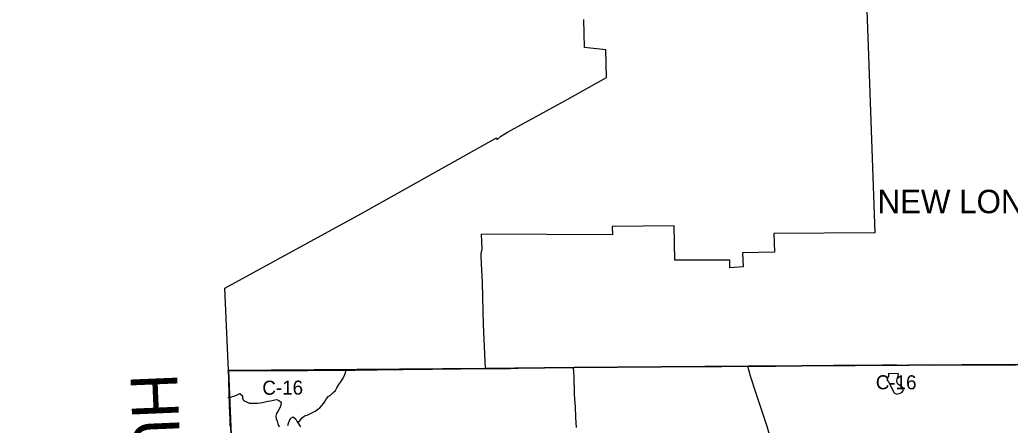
# Model space of a CAD drawing. Extents: x 1874609 to 2204689, y 815661 to 1281160.
# Drawn here: x 1981449 to 2002607, y 1115490 to 1124157 of the extents above; entities that cross this region are included whole.
import ezdxf

# ---------------------------------------------------------------- set-up
doc = ezdxf.new("R2010")
doc.units = 0
for name, color, linetype in [('GM_X_Adjacent_County', 7, 'Continuous'), ('GM_X_Adjacent_County_Text', 7, 'Continuous'), ('GM_X_Corporation', 7, 'Continuous'), ('GM_X_Corporation_Text', 7, 'Continuous'), ('GM_X_County', 7, 'Continuous'), ('GM_X_County_Road', 7, 'Continuous'), ('GM_X_County_Road_Text', 7, 'Continuous'), ('GM_X_Minor_Lake', 7, 'Continuous'), ('GM_X_Minor_River', 7, 'Continuous'), ('GM_X_State_Route', 7, 'Continuous'), ('GM_X_Township', 7, 'Continuous'), ('GM_X_Township_Road', 7, 'Continuous')]:
    doc.layers.add(name, color=color, linetype=linetype)

msp = doc.modelspace()

# ---------------------------------------------------------------- linework, layer by layer
at = {"layer": 'GM_X_Adjacent_County'}
msp.add_lwpolyline([(2013201, 1130286), (2013424, 1120950), (2013523, 1116786), (2010804, 1116774), (2007584, 1116766), (2002726, 1116787), (1997008, 1116752), (1993289, 1116726), (1991389, 1116703), (1985906, 1116658), (1986118, 1111481), (1986158, 1110698), (1986177, 1110266), (1986179, 1110020), (1986478, 1103440), (1986770, 1096835), (1987050, 1090265), (1980483, 1090246)], dxfattribs=at)
at = {"layer": 'GM_X_Corporation'}
msp.add_lwpolyline([(1999479, 1126101), (1999575, 1123586), (1999718, 1119602), (1997557, 1119591), (1997571, 1119189), (1996891, 1119172), (1996901, 1118874), (1996620, 1118855), (1996616, 1119016), (1995446, 1119019), (1995427, 1119754), (1994104, 1119735), (1994110, 1119557), (1991307, 1119574), (1991316, 1119256), (1991300, 1119162), (1991298, 1119111), (1991307, 1118939), (1991329, 1118542), (1991346, 1117634), (1991389, 1116703), (1985906, 1116658), (1985832, 1118421), (1988737, 1120012), (1991635, 1121631), (1991639, 1121588), (1991716, 1121660), (1991866, 1121754), (1993081, 1122415), (1993985, 1122921), (1993967, 1123516), (1993512, 1123562), (1993499, 1124163)], dxfattribs=at)
at = {"layer": 'GM_X_County'}
msp.add_lwpolyline([(1986770, 1096835), (1986478, 1103440), (1986179, 1110020), (1986177, 1110266), (1986158, 1110698), (1986118, 1111481), (1985906, 1116658), (1991389, 1116703), (1993289, 1116726), (1997008, 1116752), (2002726, 1116787), (2007584, 1116766), (2010804, 1116774), (2013523, 1116786), (2016220, 1116802), (2020156, 1116833), (2021874, 1116815), (2022479, 1116818), (2023245, 1116823), (2024866, 1116799), (2027656, 1116790), (2029223, 1116749)], dxfattribs=at)
at = {"layer": 'GM_X_County_Road'}
for points in [[(1993280, 1116726), (1993541, 1116729), (1993853, 1116730), (1994067, 1116733), (1994297, 1116736), (1994444, 1116738), (1994641, 1116738), (1994855, 1116739), (1995347, 1116742), (1995528, 1116743), (1995708, 1116744), (1995905, 1116745), (1996168, 1116746), (1996447, 1116748), (1996759, 1116749), (1996890, 1116751), (1997000, 1116752)], [(1997000, 1116752), (1997039, 1116752), (1997218, 1116753), (1997399, 1116754), (1997596, 1116755), (1997710, 1116757), (1997940, 1116761), (1998203, 1116764), (1998548, 1116768), (1998761, 1116770), (1998843, 1116772), (1999040, 1116773), (1999188, 1116775), (1999401, 1116775), (1999516, 1116774), (1999699, 1116776), (1999876, 1116779), (1999894, 1116779)], [(1999894, 1116779), (2000090, 1116780), (2000188, 1116778), (2000352, 1116777), (2000450, 1116777), (2000631, 1116778), (2000926, 1116777), (2001107, 1116778), (2001550, 1116778), (2001681, 1116779), (2001829, 1116780), (2002043, 1116781), (2002141, 1116780), (2002256, 1116781), (2002354, 1116780), (2002453, 1116780), (2002600, 1116782), (2002649, 1116782), (2002682, 1116783), (2002718, 1116783)], [(1985902, 1116656), (1986280, 1116658), (1986608, 1116659), (1986838, 1116660), (1987034, 1116661), (1987592, 1116663), (1987789, 1116664), (1987936, 1116664), (1988231, 1116667), (1988444, 1116669), (1988608, 1116670), (1988805, 1116671), (1988952, 1116673), (1989083, 1116675), (1989346, 1116678), (1989641, 1116681), (1990002, 1116686), (1990264, 1116690), (1990592, 1116694), (1990870, 1116697), (1991100, 1116699), (1991264, 1116700), (1991374, 1116700)], [(1991374, 1116700), (1991514, 1116701), (1991728, 1116702), (1991933, 1116704), (1992097, 1116708), (1992573, 1116716), (1992918, 1116721), (1993213, 1116725), (1993280, 1116726)]]:
    msp.add_lwpolyline(points, dxfattribs=at)
at = {"layer": 'GM_X_Minor_Lake'}
for points in [[(2000005, 1116594), (2000005, 1116526), (1999977, 1116505), (1999977, 1116454), (2000009, 1116414), (2000128, 1116182), (2000177, 1116157), (2000233, 1116167), (2000294, 1116193), (2000324, 1116227), (2000318, 1116279), (2000262, 1116331), (2000210, 1116369), (2000183, 1116427), (2000195, 1116483), (2000217, 1116539), (2000223, 1116589)], [(2000223, 1116589), (2000005, 1116594)]]:
    msp.add_lwpolyline(points, dxfattribs=at)
at = {"layer": 'GM_X_Minor_River'}
for points in [[(1987384, 1115549), (1987436, 1115599), (1987478, 1115651), (1987529, 1115689), (1987589, 1115706), (1987645, 1115736), (1987705, 1115762), (1987757, 1115790), (1987809, 1115823), (1987861, 1115861), (1987910, 1115919), (1987956, 1115981), (1987990, 1116033), (1988036, 1116107), (1988087, 1116129), (1988141, 1116188), (1988193, 1116234), (1988221, 1116290), (1988262, 1116360), (1988306, 1116418), (1988344, 1116476), (1988376, 1116536), (1988403, 1116598), (1988419, 1116665)], [(1985890, 1116085), (1985946, 1116084), (1985996, 1116104), (1986046, 1116120), (1986096, 1116138), (1986153, 1116165), (1986206, 1116119), (1986208, 1116069), (1986230, 1116015), (1986290, 1115989), (1986348, 1115964), (1986404, 1115958), (1986462, 1115964), (1986524, 1115961), (1986582, 1115969), (1986634, 1115973), (1986692, 1115987), (1986750, 1116006), (1986802, 1116014), (1986868, 1116028), (1986924, 1116038), (1986978, 1116025), (1987032, 1115981), (1987022, 1115917), (1987003, 1115863), (1986967, 1115801), (1986935, 1115741), (1986918, 1115683), (1986928, 1115629), (1986944, 1115577), (1986964, 1115519), (1986989, 1115455)], [(1987178, 1115482), (1987186, 1115534), (1987208, 1115592), (1987236, 1115644), (1987288, 1115666), (1987346, 1115619), (1987374, 1115565), (1987408, 1115511), (1987445, 1115457)]]:
    msp.add_lwpolyline(points, dxfattribs=at)
at = {"layer": 'GM_X_State_Route'}
msp.add_lwpolyline([(1997733, 1113254), (1997717, 1113538), (1997703, 1113686), (1997688, 1113816), (1997649, 1114142), (1997607, 1114476), (1997557, 1114881), (1997537, 1115002), (1997502, 1115166), (1997468, 1115293), (1997414, 1115465), (1997292, 1115823), (1997178, 1116165), (1997059, 1116539), (1997000, 1116752)], dxfattribs=at)
at = {"layer": 'GM_X_Township'}
msp.add_lwpolyline([(1986770, 1096835), (1986478, 1103440), (1986179, 1110020), (1986177, 1110266), (1986158, 1110698), (1986118, 1111481), (1985906, 1116658), (1991389, 1116703), (1993289, 1116726), (1997008, 1116752), (2002726, 1116787), (2007584, 1116766), (2010804, 1116774), (2013523, 1116786), (2013662, 1110812), (2013829, 1103586), (2013944, 1098634)], dxfattribs=at)
at = {"layer": 'GM_X_Township_Road'}
for points in [[(1985917, 1116346), (1985915, 1116454), (1985911, 1116569), (1985908, 1116615), (1985902, 1116656)], [(1993342, 1115441), (1993330, 1115654), (1993318, 1115884), (1993309, 1116048), (1993302, 1116162), (1993298, 1116260), (1993291, 1116440), (1993289, 1116522), (1993286, 1116621), (1993280, 1116716), (1993280, 1116726)], [(1985946, 1115467), (1985945, 1115574), (1985944, 1115628), (1985938, 1115762), (1985931, 1115900), (1985927, 1115980), (1985927, 1116012), (1985920, 1116175), (1985919, 1116207), (1985919, 1116256), (1985917, 1116346)]]:
    msp.add_lwpolyline(points, dxfattribs=at)

# ---------------------------------------------------------------- texts
at = {"layer": 'GM_X_Adjacent_County_Text'}
msp.add_text('HURON COUNTY', height=1000, rotation=272.4372, dxfattribs=at).set_placement((1983809, 1116575))
at = {"layer": 'GM_X_Corporation_Text'}
msp.add_text('NEW LONDON', height=500, rotation=0, dxfattribs=at).set_placement((1999772, 1120022))
at = {"layer": 'GM_X_County_Road_Text'}
for rotation, p in [(0, (1999736, 1116258)), (0.221, (1986631, 1116141))]:
    msp.add_text('C-16', height=300, rotation=rotation, dxfattribs=at).set_placement(p)

doc.saveas('drawing.dxf')
